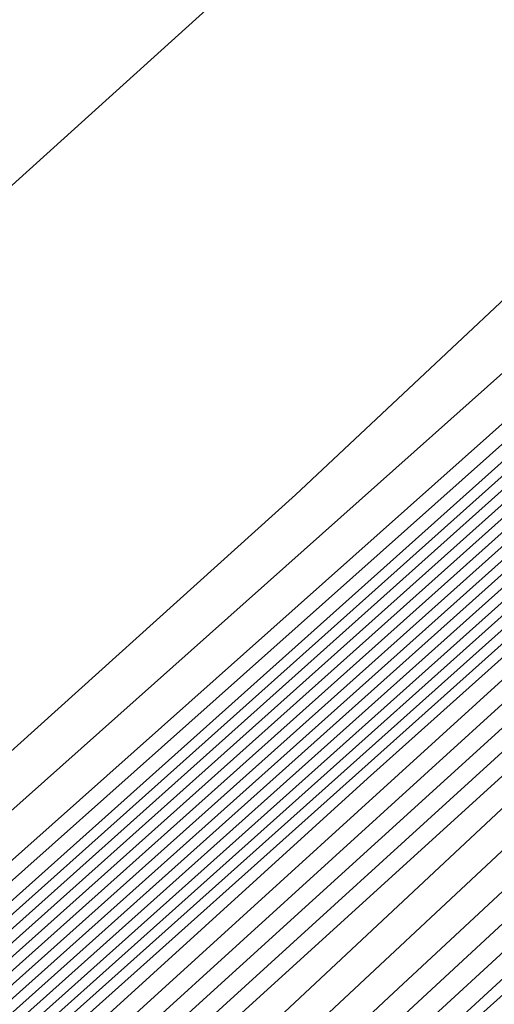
# Model space of a CAD drawing. Extents: x 3249832 to 3255657, y 13789405 to 13793316.
# Tile 728 of 1056: x 3253204.964 to 3253205.637, y 13791255.596 to 13791256.991. Entities that reach past the tile are written whole.
import ezdxf

# ---------------------------------------------------------------- set-up
doc = ezdxf.new("R2010")
doc.units = 0
doc.header["$LTSCALE"] = 100
doc.header["$MEASUREMENT"] = 0
for name, color, linetype in [('GRATIO_03231_CON', 1, 'CONTINUOUS'), ('GRATIO_0323_ICON', 1, 'CONTINUOUS'), ('TARGETS_EAST', 7, 'CONTINUOUS')]:
    doc.layers.add(name, color=color, linetype=linetype)

# ---------------------------------------------------------------- blocks, each defined once
blk = doc.blocks.new('Gratio_032316_contours')
at = {"layer": 'GRATIO_03231_CON', "color": 1, "linetype": 'Continuous', "flags": 128}
for points in [[(3253305.5469, 13791344.024), (3253290.1181, 13791330.7387), (3253272.3357, 13791315.4184), (3253257.3517, 13791302.4813), (3253257.3517, 13791302.4813), (3253249.0164, 13791295.2334), (3253245.9727, 13791292.5302), (3253245.5616, 13791292.1146), (3253245.4762, 13791292.0211), (3253244.818, 13791291.4501), (3253243.0404, 13791289.8933), (3253239.8737, 13791287.0921), (3253236.1559, 13791283.7849), (3253233.0015, 13791280.9598), (3253231.2433, 13791279.3563), (3253230.5862, 13791278.7206), (3253230.4531, 13791278.5507), (3253230.0551, 13791278.1548), (3253227.7563, 13791276.0837), (3253221.709, 13791270.6983), (3253210.9996, 13791261.1826), (3253198.4505, 13791250.0113), (3253187.8184, 13791240.4816), (3253181.8812, 13791235.039)], [(3253286.912, 13791327.9035), (3253270.3004, 13791313.5879), (3253256.4599, 13791301.6341), (3253256.4599, 13791301.6341), (3253248.781, 13791294.9495), (3253245.9825, 13791292.4501), (3253245.6151, 13791292.0541), (3253245.6386, 13791292.0257), (3253245.6483, 13791292.0135), (3253245.6487, 13791292.0121), (3253245.5979, 13791291.9759), (3253245.2689, 13791291.697), (3253244.3887, 13791290.927), (3253242.8213, 13791289.5405), (3253240.9812, 13791287.9036), (3253239.42, 13791286.5053), (3253238.5497, 13791285.7117), (3253238.2245, 13791285.3971), (3253238.1586, 13791285.313), (3253237.7616, 13791284.9396), (3253235.2234, 13791282.6723), (3253228.4292, 13791276.6354), (3253216.3275, 13791265.8906), (3253202.1197, 13791253.2507)], [(3253297.9252, 13791337.3275), (3253283.7059, 13791325.0683), (3253268.2652, 13791311.7574), (3253255.5681, 13791300.7867), (3253255.5681, 13791300.7867), (3253248.5453, 13791294.6658), (3253245.9894, 13791292.3731), (3253245.6585, 13791292.0044), (3253245.2891, 13791291.6207), (3253242.5317, 13791289.1442), (3253235.0149, 13791282.4623), (3253221.5564, 13791270.5131), (3253205.7297, 13791256.4376), (3253192.2971, 13791244.4276), (3253184.7822, 13791237.5917), (3253181.7553, 13791234.7055)], [(3253294.1143, 13791333.9792), (3253280.4998, 13791322.2331), (3253266.2299, 13791309.9269), (3253254.6763, 13791299.9394), (3253254.6763, 13791299.9394), (3253248.3094, 13791294.3823), (3253245.9952, 13791292.2975), (3253245.6983, 13791291.9593), (3253245.7233, 13791291.9291), (3253245.7346, 13791291.9149), (3253245.7365, 13791291.9117), (3253245.3442, 13791291.5696), (3253242.6151, 13791289.1599), (3253235.2176, 13791282.6089), (3253221.988, 13791270.8756), (3253206.4354, 13791257.0484), (3253193.237, 13791245.2483), (3253185.8477, 13791238.5266), (3253182.834, 13791235.6556)], [(3253297.4758, 13791336.8077), (3253286.4926, 13791327.2827), (3253274.0872, 13791316.5633), (3253262.1555, 13791306.2704), (3253252.8796, 13791298.26), (3253252.8796, 13791298.26), (3253247.8086, 13791293.8493), (3253245.9616, 13791292.1988), (3253245.7253, 13791291.9302), (3253245.7544, 13791291.896), (3253245.7756, 13791291.8707), (3253245.7842, 13791291.8599), (3253245.4022, 13791291.5335), (3253242.76, 13791289.2202), (3253235.6147, 13791282.9133), (3253222.8491, 13791271.6035), (3253207.8468, 13791258.27), (3253195.117, 13791246.8895), (3253187.9788, 13791240.3964), (3253184.9915, 13791237.5556), (3253183.5248, 13791236.0898), (3253181.9475, 13791234.5888)], [(3253294.0264, 13791333.7838), (3253282.6818, 13791323.9345), (3253270.881, 13791313.7282), (3253260.1195, 13791304.4408), (3253251.9851, 13791297.4158), (3253251.9851, 13791297.4158), (3253247.5668, 13791293.5726), (3253245.9578, 13791292.1343), (3253245.7524, 13791291.8998), (3253245.7785, 13791291.869), (3253245.7972, 13791291.8468), (3253245.8031, 13791291.8391), (3253245.4248, 13791291.5224), (3253242.8276, 13791289.2555), (3253235.811, 13791283.068), (3253223.2789, 13791271.9681), (3253208.5524, 13791258.8809), (3253196.057, 13791247.7101), (3253189.0443, 13791241.3313), (3253186.0703, 13791238.5056), (3253184.5171, 13791236.9659), (3253182.7719, 13791235.3171)], [(3253301.2946, 13791340.0843), (3253290.5771, 13791330.7598), (3253278.8709, 13791320.5862), (3253267.6752, 13791310.8926), (3253258.0866, 13791302.6075), (3253251.1014, 13791296.5591), (3253251.1014, 13791296.5591), (3253247.3482, 13791293.2691), (3253245.9857, 13791292.0326), (3253245.8053, 13791291.8379), (3253245.4404, 13791291.5193), (3253242.8928, 13791289.2936), (3253236.0065, 13791283.2235), (3253223.7085, 13791272.3331), (3253209.258, 13791259.4918), (3253196.997, 13791248.5307)], [(3253298.8003, 13791337.8979), (3253287.1277, 13791327.7359), (3253275.0601, 13791317.238), (3253264.4689, 13791308.0576), (3253256.0501, 13791300.7785), (3253250.2052, 13791295.7169), (3253250.2052, 13791295.7169), (3253247.1023, 13791292.9973), (3253245.9749, 13791291.9762), (3253245.823, 13791291.8182), (3253245.4605, 13791291.5107), (3253242.9585, 13791289.331), (3253236.2019, 13791283.3791), (3253224.1381, 13791272.698), (3253209.9636, 13791260.1027), (3253197.937, 13791249.3514)], [(3253293.8117, 13791333.5251), (3253280.2291, 13791321.688), (3253267.4383, 13791310.5415), (3253258.0564, 13791302.3876), (3253251.9769, 13791297.1206), (3253248.4126, 13791294.0327), (3253248.4126, 13791294.0327), (3253246.6104, 13791292.4537), (3253245.9532, 13791291.8634), (3253245.8583, 13791291.7788), (3253245.5009, 13791291.4935), (3253243.0901, 13791289.4058), (3253236.5929, 13791283.6903), (3253224.9974, 13791273.4279), (3253211.3747, 13791261.3246), (3253199.817, 13791250.9926)], [(3253303.3766, 13791341.8216), (3253291.3173, 13791331.3387), (3253276.7797, 13791318.6641), (3253263.6275, 13791307.1932), (3253254.8502, 13791299.5526), (3253249.9404, 13791295.2916), (3253247.5164, 13791293.1906), (3253247.5164, 13791293.1906), (3253246.3645, 13791292.182), (3253245.9424, 13791291.807), (3253245.8759, 13791291.7592), (3253245.5211, 13791291.4849), (3253243.1558, 13791289.4432), (3253236.7883, 13791283.8459), (3253225.427, 13791273.7928), (3253212.0803, 13791261.9355), (3253200.757, 13791251.8132)], [(3253301.8648, 13791340.4944), (3253288.823, 13791329.1523), (3253273.3304, 13791315.6401), (3253259.8166, 13791303.845), (3253251.6439, 13791296.7176), (3253247.9038, 13791293.4626), (3253246.6201, 13791292.3484), (3253246.6201, 13791292.3484), (3253246.1185, 13791291.9102), (3253245.9316, 13791291.7506), (3253245.8936, 13791291.7395), (3253245.5413, 13791291.4763), (3253243.2216, 13791289.4806), (3253236.9838, 13791284.0015), (3253225.8566, 13791274.1578), (3253212.7859, 13791262.5464), (3253201.6971, 13791252.6338)], [(3253300.5659, 13791339.3531), (3253286.8018, 13791327.3792), (3253270.614, 13791313.2571), (3253256.8561, 13791301.242), (3253256.8561, 13791301.242), (3253249.1677, 13791294.5269), (3253246.3316, 13791292.0564), (3253245.917, 13791291.7134), (3253245.8985, 13791291.7327), (3253245.8749, 13791291.7575), (3253245.8508, 13791291.783), (3253245.5102, 13791291.5214), (3253243.2545, 13791289.5523), (3253237.1645, 13791284.1725), (3253226.2818, 13791274.5273), (3253213.4909, 13791263.1579), (3253202.6371, 13791253.4544), (3253196.5029, 13791247.8755)], [(3253299.3936, 13791338.3158), (3253285.9267, 13791326.6004), (3253270.0887, 13791312.7829), (3253256.6286, 13791301.0263), (3253256.6286, 13791301.0263), (3253249.1075, 13791294.4545), (3253246.3347, 13791292.0351), (3253245.9313, 13791291.6968), (3253245.9158, 13791291.7129), (3253245.8948, 13791291.7349), (3253245.8719, 13791291.7591), (3253245.5445, 13791291.5105), (3253243.3838, 13791289.6293), (3253237.5546, 13791284.4844), (3253227.1408, 13791275.2574), (3253214.9021, 13791264.3798), (3253204.5171, 13791255.0956), (3253198.634, 13791249.7453)], [(3253298.8074, 13791337.7972), (3253285.4891, 13791326.2109), (3253269.826, 13791312.5458), (3253256.5148, 13791300.9184), (3253256.5148, 13791300.9184), (3253249.0774, 13791294.4183), (3253246.3362, 13791292.0244), (3253245.9385, 13791291.6884), (3253245.9245, 13791291.7029), (3253245.9047, 13791291.7236), (3253245.8825, 13791291.7472), (3253245.5616, 13791291.5051), (3253243.4484, 13791289.6678), (3253237.7496, 13791284.6404), (3253227.5703, 13791275.6225), (3253215.6076, 13791264.9907), (3253205.4571, 13791255.9162), (3253199.6995, 13791250.6802)], [(3253298.2213, 13791337.2785), (3253285.0516, 13791325.8215), (3253269.5634, 13791312.3086), (3253256.4011, 13791300.8106), (3253256.4011, 13791300.8106), (3253249.0474, 13791294.3821), (3253246.3377, 13791292.0137), (3253245.9456, 13791291.6801), (3253245.9331, 13791291.693), (3253245.9146, 13791291.7123), (3253245.8931, 13791291.7353), (3253245.5788, 13791291.4997), (3253243.513, 13791289.7063), (3253237.9447, 13791284.7964), (3253227.9998, 13791275.9876), (3253216.3132, 13791265.6017), (3253206.3971, 13791256.7368), (3253200.765, 13791251.6151)], [(3253297.6351, 13791336.7598), (3253284.614, 13791325.4321), (3253269.3007, 13791312.0715), (3253256.2873, 13791300.7027), (3253256.2873, 13791300.7027), (3253249.0173, 13791294.3459), (3253246.3392, 13791292.003), (3253245.9528, 13791291.6718), (3253245.9418, 13791291.683), (3253245.9246, 13791291.701), (3253245.9036, 13791291.7234), (3253245.5959, 13791291.4943), (3253243.5777, 13791289.7448), (3253238.1397, 13791284.9524), (3253228.4293, 13791276.3526), (3253217.0188, 13791266.2126), (3253207.3371, 13791257.5574), (3253201.8305, 13791252.55)], [(3253296.4628, 13791335.7225), (3253283.739, 13791324.6533), (3253268.7754, 13791311.5973), (3253256.0598, 13791300.487), (3253256.0598, 13791300.487), (3253248.9571, 13791294.2735), (3253246.3422, 13791291.9817), (3253245.9672, 13791291.6551), (3253245.9591, 13791291.6632), (3253245.9444, 13791291.6784), (3253245.9247, 13791291.6995), (3253245.6303, 13791291.4835), (3253243.707, 13791289.8217), (3253238.5298, 13791285.2643), (3253229.2882, 13791277.0827), (3253218.4299, 13791267.4345), (3253209.2171, 13791259.1986), (3253203.9616, 13791254.4197), (3253201.1727, 13791251.8059)], [(3253295.8766, 13791335.2039), (3253283.3014, 13791324.2639), (3253268.5128, 13791311.3602), (3253255.946, 13791300.3791), (3253255.946, 13791300.3791), (3253248.9265, 13791294.2379), (3253246.3394, 13791291.9757), (3253245.9599, 13791291.6626), (3253245.671, 13791291.4535), (3253243.7876, 13791289.8436), (3253238.7321, 13791285.4127), (3253229.7199, 13791277.4455), (3253219.1357, 13791268.0451), (3253210.1571, 13791260.0192), (3253205.0271, 13791255.3546), (3253202.2515, 13791252.7559), (3253199.4019, 13791250.1069)], [(3253295.2905, 13791334.6852), (3253282.8639, 13791323.8745), (3253268.2501, 13791311.123), (3253255.8323, 13791300.2713), (3253255.8323, 13791300.2713), (3253248.8964, 13791294.2017), (3253246.3407, 13791291.9652), (3253245.9663, 13791291.6551), (3253245.6849, 13791291.4516), (3253243.8502, 13791289.8842), (3253238.9263, 13791285.5696), (3253230.1491, 13791277.8109), (3253219.8413, 13791268.6561), (3253211.0971, 13791260.8398), (3253206.0926, 13791256.2895), (3253203.3302, 13791253.706), (3253200.3942, 13791250.9829)], [(3253294.7043, 13791334.1666), (3253282.4263, 13791323.485), (3253267.9874, 13791310.8859), (3253255.7185, 13791300.1634), (3253255.7185, 13791300.1634), (3253248.8663, 13791294.1655), (3253246.342, 13791291.9548), (3253245.9728, 13791291.6476), (3253245.6988, 13791291.4496), (3253243.9128, 13791289.9248), (3253239.1204, 13791285.7266), (3253230.5783, 13791278.1762), (3253220.5468, 13791269.2671), (3253212.0371, 13791261.6604), (3253207.1581, 13791257.2244), (3253204.409, 13791254.656), (3253201.3865, 13791251.859)], [(3253293.532, 13791333.1293), (3253281.5512, 13791322.7062), (3253267.4621, 13791310.4117), (3253255.491, 13791299.9477), (3253255.491, 13791299.9477), (3253248.8061, 13791294.0932), (3253246.3446, 13791291.9339), (3253245.9856, 13791291.6326), (3253245.7266, 13791291.4457), (3253244.038, 13791290.006), (3253239.5087, 13791286.0404), (3253231.4368, 13791278.9069), (3253221.9579, 13791270.489), (3253213.9171, 13791263.3016), (3253209.2892, 13791259.0942), (3253206.5665, 13791256.556), (3253203.3711, 13791253.6111), (3253198.435, 13791249.1551)], [(3253299.2197, 13791338.0118), (3253292.9458, 13791332.6106), (3253281.1137, 13791322.3168), (3253267.1995, 13791310.1745), (3253255.3772, 13791299.8398), (3253255.3772, 13791299.8398), (3253248.776, 13791294.057), (3253246.3459, 13791291.9235), (3253245.992, 13791291.6251), (3253245.7404, 13791291.4437), (3253244.1006, 13791290.0466), (3253239.7028, 13791286.1973), (3253231.866, 13791279.2722), (3253222.6634, 13791271.1), (3253214.8572, 13791264.1222), (3253210.3547, 13791260.0291), (3253207.6452, 13791257.506), (3253204.3634, 13791254.4872), (3253199.2594, 13791249.8834)], [(3253298.5547, 13791337.4253), (3253292.3597, 13791332.0919), (3253280.6761, 13791321.9274), (3253266.9368, 13791309.9374), (3253255.2635, 13791299.732), (3253255.2635, 13791299.732), (3253248.7459, 13791294.0208), (3253246.3472, 13791291.9131), (3253245.9984, 13791291.6176), (3253245.7543, 13791291.4418), (3253244.1633, 13791290.0872), (3253239.897, 13791286.3542), (3253232.2952, 13791279.6376), (3253223.3689, 13791271.711), (3253215.7972, 13791264.9428), (3253211.4202, 13791260.964), (3253208.724, 13791258.4561), (3253205.3558, 13791255.3632), (3253200.0838, 13791250.6117)], [(3253297.8898, 13791336.8388), (3253291.7735, 13791331.5733), (3253280.2386, 13791321.538), (3253266.6742, 13791309.7003), (3253255.1497, 13791299.6241), (3253255.1497, 13791299.6241), (3253248.7158, 13791293.9847), (3253246.3484, 13791291.9027), (3253246.0048, 13791291.6101), (3253245.7682, 13791291.4398), (3253244.2259, 13791290.1279), (3253240.0911, 13791286.5111), (3253232.7244, 13791280.0029), (3253224.0745, 13791272.322), (3253216.7372, 13791265.7634), (3253212.4857, 13791261.8989), (3253209.8027, 13791259.4061), (3253206.3481, 13791256.2393), (3253200.9081, 13791251.34)]]:
    blk.add_lwpolyline(points, dxfattribs=at)
at = {"layer": 'GRATIO_03231_CON', "color": 5, "linetype": 'Continuous', "flags": 128}
for points in [[(3253214.6422, 13791264.5853), (3253212.8222, 13791262.9063), (3253208.2687, 13791258.8242), (3253200.3437, 13791251.7668)], [(3253215.6643, 13791266.1251), (3253212.3094, 13791263.1053), (3253209.5883, 13791260.6277), (3253208.0922, 13791259.1951), (3253207.5174, 13791258.5543), (3253207.3366, 13791258.2638), (3253206.9358, 13791257.8005), (3253205.3552, 13791256.3177), (3253201.5485, 13791252.8872)], [(3253212.5203, 13791263.8565), (3253211.8505, 13791263.1225), (3253210.6517, 13791261.9521), (3253208.7932, 13791260.2297), (3253206.2741, 13791257.9499), (3253203.613, 13791255.5461), (3253201.4587, 13791253.5615)]]:
    blk.add_lwpolyline(points, dxfattribs=at)
at = {"layer": 'GRATIO_0323_ICON', "color": 7, "linetype": 'Continuous', "flags": 128}
for points in [[(3253300.9251, 13791339.8317), (3253290.3035, 13791330.631), (3253277.2933, 13791319.3984), (3253264.1915, 13791308.1), (3253253.774, 13791299.1043), (3253253.774, 13791299.1043), (3253248.0502, 13791294.126), (3253245.9648, 13791292.2639), (3253245.696, 13791291.9631), (3253245.7252, 13791291.9283), (3253245.7463, 13791291.903), (3253245.7564, 13791291.8904), (3253245.372, 13791291.5529), (3253242.6874, 13791289.1902), (3253235.4161, 13791282.7611), (3253222.4185, 13791271.2395), (3253207.1411, 13791257.6592), (3253194.177, 13791246.0689), (3253186.9132, 13791239.4615), (3253183.9128, 13791236.6056), (3253182.5325, 13791235.2138)], [(3253296.306, 13791335.7115), (3253283.6784, 13791324.7119), (3253271.2492, 13791313.8897), (3253261.2627, 13791305.2226), (3253254.0135, 13791298.9495), (3253249.3089, 13791294.8748), (3253249.3089, 13791294.8748), (3253246.8563, 13791292.7255), (3253245.9641, 13791291.9198), (3253245.8406, 13791291.7985), (3253245.4807, 13791291.5021), (3253243.0243, 13791289.3684), (3253236.3974, 13791283.5347), (3253224.5678, 13791273.063), (3253210.6692, 13791260.7137), (3253198.877, 13791250.172)], [(3253299.9797, 13791338.8345), (3253286.3642, 13791326.9898), (3253270.3513, 13791313.02), (3253256.7424, 13791301.1342), (3253256.7424, 13791301.1342), (3253249.1376, 13791294.4907), (3253246.3331, 13791292.0457), (3253245.9241, 13791291.7051), (3253245.9072, 13791291.7228), (3253245.8849, 13791291.7462), (3253245.8614, 13791291.7711), (3253245.5273, 13791291.516), (3253243.3191, 13791289.5908), (3253237.3595, 13791284.3285), (3253226.7113, 13791274.8924), (3253214.1965, 13791263.7689), (3253203.5771, 13791254.275), (3253197.5684, 13791248.8104)], [(3253297.0489, 13791336.2412), (3253284.1765, 13791325.0427), (3253269.0381, 13791311.8344), (3253256.1735, 13791300.5949), (3253256.1736, 13791300.5949), (3253248.9872, 13791294.3097), (3253246.3407, 13791291.9924), (3253245.96, 13791291.6635), (3253245.9504, 13791291.6731), (3253245.9345, 13791291.6897), (3253245.9142, 13791291.7114), (3253245.6131, 13791291.4889), (3253243.6423, 13791289.7832), (3253238.3348, 13791285.1083), (3253228.8587, 13791276.7177), (3253217.7243, 13791266.8236), (3253208.2771, 13791258.378), (3253202.896, 13791253.4848), (3253200.094, 13791250.8559)], [(3253294.1182, 13791333.6479), (3253281.9888, 13791323.0956), (3253267.7248, 13791310.6488), (3253255.6047, 13791300.0556), (3253255.6047, 13791300.0556), (3253248.8362, 13791294.1293), (3253246.3433, 13791291.9444), (3253245.9792, 13791291.6401), (3253245.7127, 13791291.4477), (3253243.9754, 13791289.9654), (3253239.3146, 13791285.8835), (3253231.0075, 13791278.5416), (3253221.2523, 13791269.8781), (3253212.9771, 13791262.481), (3253208.2236, 13791258.1593), (3253205.4877, 13791255.606), (3253202.3788, 13791252.7351), (3253197.6106, 13791248.4267)]]:
    blk.add_lwpolyline(points, dxfattribs=at)

msp = doc.modelspace()

# ---------------------------------------------------------------- block references
at = {"layer": 'TARGETS_EAST'}
msp.add_blockref('Gratio_032316_contours', (0, 0), dxfattribs=at)

doc.saveas('drawing.dxf')
